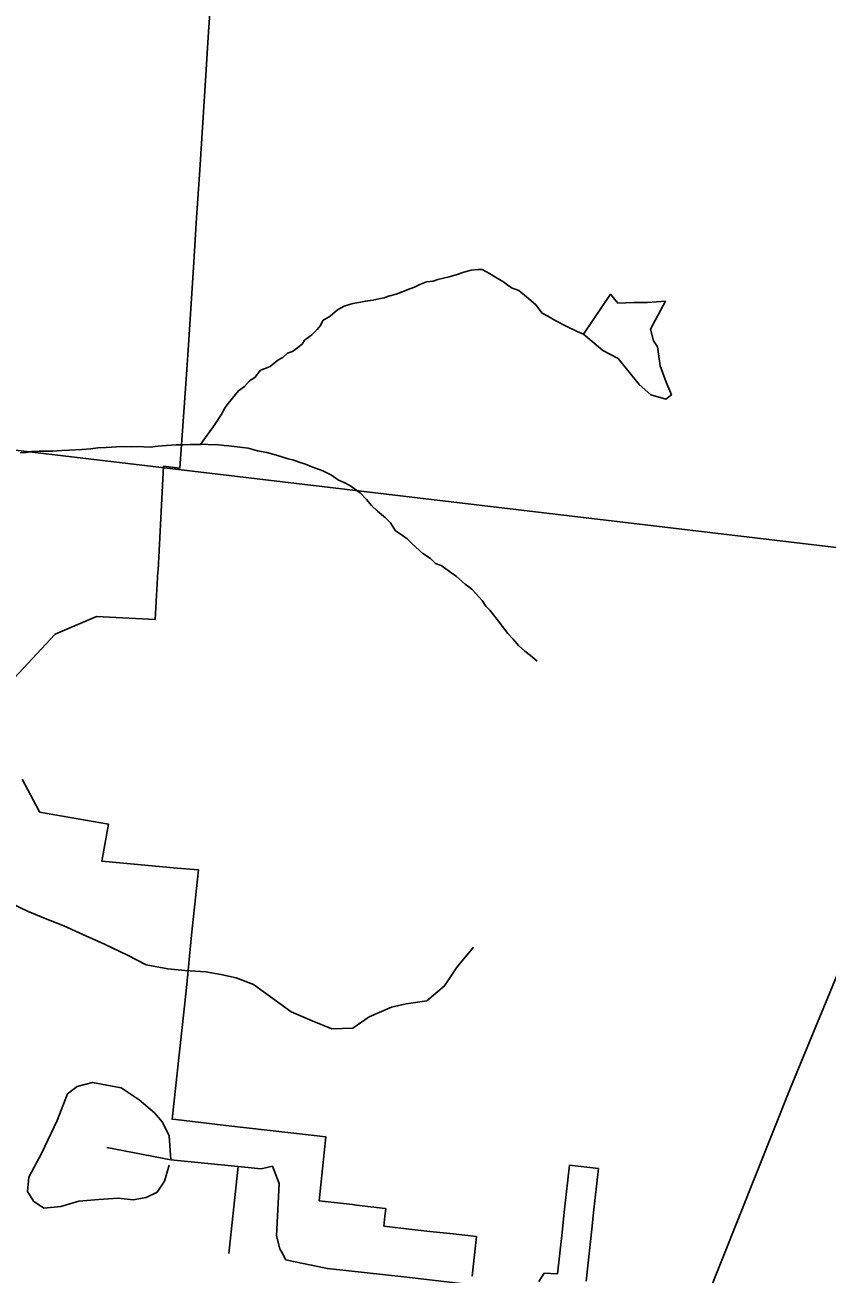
# Model space of a CAD drawing. Extents: x 0 to 34, y -3.9 to 26.2.
# Drawn here: x 6.155 to 6.675, y 15.459 to 16.268 of the extents above; entities that cross this region are included whole.
import ezdxf

# ---------------------------------------------------------------- set-up
doc = ezdxf.new("R2010")
doc.units = 0
for name, color, linetype in [('GM_X_Corporation', 7, 'Continuous'), ('GM_X_County_Road', 7, 'Continuous'), ('GM_X_Minor_Lake', 7, 'Continuous'), ('GM_X_Minor_River', 7, 'Continuous'), ('GM_X_Section', 7, 'Continuous'), ('GM_X_Township_Road', 7, 'Continuous')]:
    doc.layers.add(name, color=color, linetype=linetype)

msp = doc.modelspace()

# ---------------------------------------------------------------- linework, layer by layer
at = {"layer": 'GM_X_Corporation'}
for points in [[(6.27651, 16.2979), (6.2743, 16.26389), (6.27249, 16.236), (6.26851, 16.17469), (6.2665, 16.14363), (6.2644, 16.11136), (6.26137, 16.06462), (6.26031, 16.04834), (6.25872, 16.02391), (6.25562, 15.98137), (6.24503, 15.9827), (6.24154, 15.9155), (6.24149, 15.91455), (6.23963, 15.88345), (6.20163, 15.8855), (6.17494, 15.87391), (6.17471, 15.8738), (6.1456, 15.8425)], [(6.1456, 15.8425), (6.17471, 15.8738), (6.17494, 15.87391), (6.20163, 15.8855), (6.23963, 15.88345), (6.24149, 15.91455), (6.24154, 15.9155), (6.24503, 15.9827), (6.25562, 15.98137), (6.25872, 16.02391), (6.26031, 16.04834), (6.26137, 16.06462), (6.2644, 16.11136), (6.2665, 16.14363), (6.26851, 16.17469), (6.27249, 16.236), (6.2743, 16.26389), (6.27651, 16.2979)], [(6.44494, 15.45828), (6.44768, 15.4839), (6.43262, 15.48561), (6.41757, 15.48732), (6.40251, 15.48902), (6.38779, 15.4907), (6.38848, 15.49718), (6.389, 15.502), (6.38867, 15.50203), (6.36998, 15.50434), (6.36746, 15.50465), (6.34591, 15.50699), (6.35027, 15.54847), (6.32556, 15.55131), (6.28546, 15.55591), (6.25305, 15.55964), (6.25057, 15.55992), (6.25518, 15.60158), (6.26, 15.64507), (6.26326, 15.67905), (6.26768, 15.72135), (6.25381, 15.72252), (6.20513, 15.72691), (6.20939, 15.751), (6.16484, 15.75875), (6.16446, 15.75947), (6.15357, 15.78017)], [(6.51865, 15.45511), (6.52259, 15.49068), (6.52356, 15.49951), (6.52671, 15.52793), (6.50795, 15.53013), (6.50481, 15.50171), (6.50293, 15.48472), (6.50017, 15.45976), (6.49164, 15.46027), (6.48806, 15.45487)]]:
    msp.add_lwpolyline(points, dxfattribs=at)
at = {"layer": 'GM_X_County_Road'}
msp.add_lwpolyline([(6.59552, 15.44114), (6.65096, 15.5802), (6.723, 15.75424), (6.78605, 15.89466), (6.78932, 15.90713), (6.79583, 15.93017), (6.80941, 16.00472), (6.82009, 16.06755), (6.83352, 16.19197), (6.84841, 16.3393), (6.87175, 16.52871), (6.91667, 16.91793)], dxfattribs=at)
at = {"layer": 'GM_X_Minor_Lake'}
for points in [[(6.51703, 16.06817), (6.53453, 16.09403), (6.53935, 16.08824), (6.54962, 16.08879), (6.55836, 16.08862), (6.57016, 16.08952), (6.5603, 16.07148), (6.56243, 16.06384), (6.56501, 16.05999), (6.56667, 16.0478), (6.57064, 16.03709), (6.5739, 16.02904), (6.57042, 16.02607), (6.5606, 16.02893), (6.55313, 16.03554), (6.53941, 16.05253), (6.52963, 16.05766)], [(6.52963, 16.05766), (6.51703, 16.06817)]]:
    msp.add_lwpolyline(points, dxfattribs=at)
at = {"layer": 'GM_X_Minor_River'}
for points in [[(6.26912, 15.99676), (6.27836, 16.00968), (6.28241, 16.01597), (6.28488, 16.02081), (6.28688, 16.02339), (6.28967, 16.02669), (6.29366, 16.03146), (6.29757, 16.03434), (6.30076, 16.03801), (6.30426, 16.04014), (6.30787, 16.04493), (6.31095, 16.04595), (6.31404, 16.04734), (6.31914, 16.05131), (6.32225, 16.05308), (6.3254, 16.05599), (6.32848, 16.057), (6.332, 16.05951), (6.33475, 16.06168), (6.33637, 16.06427), (6.34107, 16.06788), (6.34462, 16.07115), (6.34662, 16.07373), (6.34827, 16.07708), (6.35294, 16.07992), (6.35766, 16.08391), (6.36194, 16.08639), (6.3677, 16.08805), (6.37153, 16.08865), (6.37575, 16.08962), (6.38071, 16.09017), (6.38455, 16.09115), (6.38799, 16.09177), (6.39069, 16.0928), (6.39568, 16.09411), (6.40456, 16.09754), (6.40764, 16.09855), (6.41113, 16.10031), (6.41537, 16.10203), (6.41958, 16.10262), (6.42266, 16.10363), (6.42994, 16.10523), (6.43455, 16.10656), (6.43956, 16.10825), (6.44417, 16.10958), (6.44876, 16.11015), (6.45141, 16.11004), (6.45625, 16.10755), (6.45996, 16.10512), (6.46479, 16.10226), (6.47033, 16.09823), (6.4752, 16.09651), (6.48146, 16.09131), (6.48624, 16.08731), (6.49021, 16.08182), (6.49393, 16.07977), (6.49913, 16.07689), (6.50621, 16.07318), (6.51292, 16.06986), (6.51703, 16.06817)], [(6.15224, 15.99135), (6.15605, 15.99157), (6.15987, 15.99218), (6.16444, 15.99237), (6.17318, 15.99238), (6.17928, 15.99289), (6.18423, 15.99307), (6.19222, 15.99349), (6.19794, 15.99402), (6.20253, 15.99459), (6.20785, 15.99475), (6.21128, 15.99498), (6.21776, 15.99547), (6.22421, 15.99521), (6.22802, 15.99543), (6.23637, 15.99508), (6.24133, 15.99564), (6.24705, 15.99616), (6.25315, 15.99666), (6.25771, 15.99647), (6.26227, 15.99667), (6.26646, 15.99687), (6.26912, 15.99676), (6.27217, 15.99701), (6.27557, 15.99649), (6.279, 15.99673), (6.28429, 15.99613), (6.28733, 15.996), (6.29451, 15.99495), (6.2998, 15.99435), (6.30582, 15.99258), (6.31186, 15.99157), (6.31825, 15.98978), (6.32576, 15.98757), (6.32952, 15.98665), (6.33289, 15.98537), (6.33702, 15.98406), (6.34114, 15.98237), (6.34826, 15.97979), (6.35384, 15.9769), (6.35828, 15.97368), (6.36165, 15.9724), (6.36574, 15.97033), (6.3724, 15.96549), (6.3764, 15.96114), (6.37967, 15.95721), (6.38371, 15.95362), (6.38886, 15.94922), (6.39215, 15.94605), (6.39537, 15.94097), (6.39833, 15.93895), (6.40277, 15.93572), (6.40606, 15.93255), (6.41304, 15.92618), (6.41785, 15.92294), (6.42114, 15.91976), (6.42489, 15.91846), (6.43487, 15.91121), (6.44038, 15.90642), (6.44481, 15.9032), (6.44699, 15.90044), (6.45136, 15.8957), (6.45388, 15.89218), (6.45643, 15.88941), (6.46114, 15.88352), (6.46801, 15.87449), (6.47129, 15.87093), (6.47492, 15.8666), (6.47896, 15.86301), (6.48265, 15.8602), (6.48707, 15.8566)], [(6.14541, 15.70025), (6.15744, 15.69432), (6.17063, 15.68912), (6.18042, 15.68514), (6.19284, 15.67958), (6.20676, 15.67323), (6.2218, 15.6661), (6.23383, 15.65979), (6.24782, 15.65725), (6.2588, 15.65628), (6.27244, 15.65526), (6.28228, 15.65355), (6.2921, 15.65146), (6.3034, 15.64707), (6.31576, 15.63809), (6.32774, 15.6295), (6.34129, 15.62354), (6.35409, 15.61835), (6.36776, 15.61885), (6.37814, 15.62626), (6.39268, 15.63244), (6.4022, 15.63454), (6.41552, 15.63657), (6.42709, 15.64623), (6.43528, 15.65862), (6.44577, 15.67135)]]:
    msp.add_lwpolyline(points, dxfattribs=at)
at = {"layer": 'GM_X_Section'}
for points in [[(5.87427, 17.04949), (6.91466, 16.92221), (6.80818, 15.91508), (5.77753, 16.03722)], [(5.77753, 16.03722), (6.80818, 15.91508), (6.70217, 14.91211), (5.6843, 15.03017)]]:
    msp.add_lwpolyline(points, close=True, dxfattribs=at)
at = {"layer": 'GM_X_Township_Road'}
for p, q in [((6.20837, 15.54156), (6.24984, 15.53358)), ((6.28742, 15.47296), (6.29348, 15.52922))]:
    msp.add_line(p, q, dxfattribs=at)
for points in [[(6.24984, 15.53358), (6.24863, 15.54911), (6.2445, 15.55808), (6.23917, 15.56414), (6.22923, 15.57239), (6.21758, 15.58014), (6.19915, 15.58378), (6.18921, 15.58111), (6.18291, 15.57627), (6.17612, 15.55905), (6.16618, 15.53819), (6.15793, 15.52243), (6.15693, 15.51303), (6.16084, 15.50691), (6.16763, 15.5023), (6.17854, 15.50352), (6.19018, 15.50691), (6.20328, 15.50788), (6.21564, 15.50885), (6.22534, 15.50764), (6.23383, 15.50934), (6.24086, 15.51273), (6.24571, 15.51976), (6.24863, 15.53019)], [(6.31555, 15.52946), (6.30828, 15.52777), (6.29348, 15.52922), (6.24984, 15.53358)], [(6.32186, 15.47338), (6.3204, 15.47611), (6.31822, 15.48436), (6.31991, 15.51831), (6.31555, 15.52946)], [(6.49136, 15.44726), (6.40067, 15.45793), (6.3512, 15.46326), (6.34077, 15.46544), (6.32915, 15.46771), (6.32428, 15.46884), (6.32186, 15.47338)]]:
    msp.add_lwpolyline(points, dxfattribs=at)

doc.saveas('drawing.dxf')
